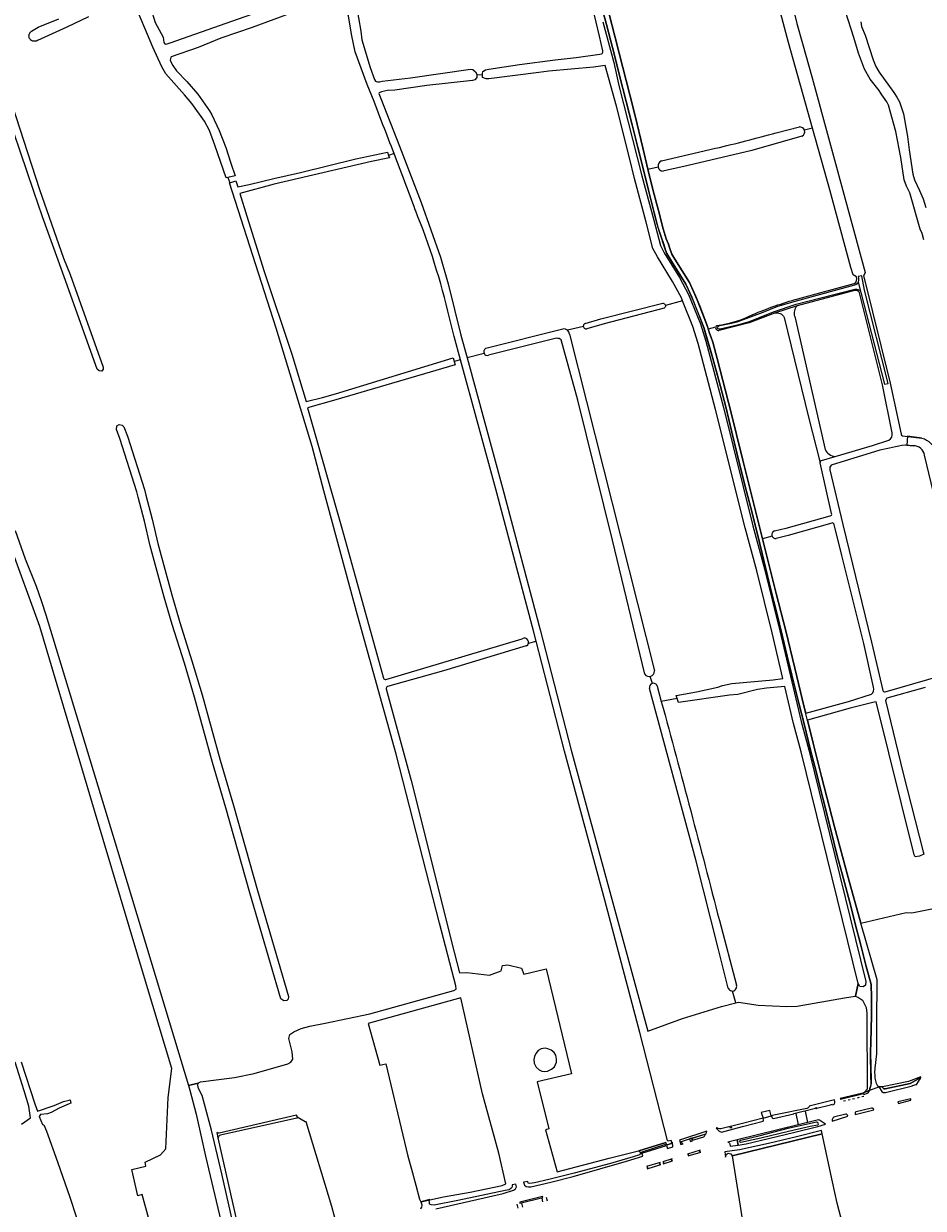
# Model space of a CAD drawing. Header units: metres. Extents: x 209813 to 223847, y 571801 to 587119.
# Tile 502 of 656: x 215766 to 216223, y 581809 to 582410. Entities that reach past the tile are written whole.
import ezdxf
from ezdxf.enums import TextEntityAlignment as Align

# ---------------------------------------------------------------- set-up
doc = ezdxf.new("R2010")
doc.units = ezdxf.units.M
for name, color, linetype, lineweight in [('B-RO-BV-GELEIDECONSTRUCTIE-G', 8, 'Continuous', 0), ('B-RO-GR-BEPLANTING_CULTUUR_VASTE PLANTENVAK-GV', 8, 'Continuous', 0), ('B-RO-GR-GRAS-GV', 8, 'Continuous', 0), ('B-RO-GR-GROENVOORZIENING-GV', 8, 'Continuous', 0), ('B-RO-GW-TALUD_KRUIN-G', 8, 'Continuous', 0), ('B-RO-KL-WATER_BRANDLEIDING_PUT-S', 8, 'Continuous', 0), ('B-RO-OG-BEBOUWING_OPSLAGTANK-GV', 8, 'Continuous', 0), ('B-RO-OG-WATER_GREPPEL-GV', 8, 'Continuous', 0), ('B-RO-OG-WEG-GV', 8, 'Continuous', 0), ('B-RO-VH-ONVERHARD-GV', 8, 'Continuous', 0), ('B-RO-VH-VERHARDING_HALFVERHARDING_GRIND-GV', 8, 'Continuous', 0), ('B-RO-VH-VERHARDING_STRAATBAKSTEEN-GV', 8, 'Continuous', 0), ('B-RO-VH-VERHARDING_TEGEL-GV', 8, 'Continuous', 0), ('B-RO-VW-MARKERING-G', 8, 'Continuous', 0)]:
    doc.layers.add(name, color=color, linetype=linetype, lineweight=lineweight)
doc.styles.add('NLCS-ISO', font='txt')

# ---------------------------------------------------------------- blocks, each defined once
blk = doc.blocks.new('SKL-WATER_BRANDKRAAN_BRANDPUT-SO')
at = {"color": 0, "linetype": 'ByBlock', "lineweight": 18}
blk.add_ellipse((0, 0), major_axis=(2.5, 0), ratio=0.54, dxfattribs=at)
at = {"color": 0, "linetype": 'ByBlock', "lineweight": 18, "style": 'NLCS-ISO'}
blk.add_text('bk', height=1.5, dxfattribs=at).set_placement((0.2, 0), align=Align.MIDDLE_CENTER)

msp = doc.modelspace()

# ---------------------------------------------------------------- linework, layer by layer
at = {"layer": 'B-RO-BV-GELEIDECONSTRUCTIE-G', "flags": 128}
for points in [[(216182.018, 581863.152), (216183.107, 581863.409)], [(216182.018, 581863.152), (216183.107, 581863.409)], [(216184.316, 581863.694), (216185.396, 581863.949)], [(216184.316, 581863.694), (216185.396, 581863.949)], [(216186.584, 581864.229), (216187.66, 581864.482)], [(216186.584, 581864.229), (216187.66, 581864.482)], [(216189.078, 581864.817), (216190.164, 581865.073)], [(216189.078, 581864.817), (216190.164, 581865.073)], [(216191.32, 581865.345), (216192.407, 581865.602)], [(216191.32, 581865.345), (216192.407, 581865.602)]]:
    msp.add_lwpolyline(points, dxfattribs=at)
at = {"layer": 'B-RO-GR-BEPLANTING_CULTUUR_VASTE PLANTENVAK-GV', "flags": 128}
for points in [[(216216.304, 581863.629), (216216.146, 581864.229), (216209.694, 581862.728), (216209.926, 581861.843)], [(216176.29, 581852.84), (216184.166, 581855.387), (216184.025, 581855.857), (216183.911, 581856.133), (216183.777, 581856.253), (216183.57, 581856.377), (216183.361, 581856.433), (216183.135, 581856.429), (216177.002, 581854.964), (216176.876, 581854.832), (216176.64, 581854.483), (216176.25, 581853.68), (216176.192, 581853.478), (216176.192, 581853.26)], [(216188.327, 581857.605), (216188.173, 581857.493), (216188.031, 581857.319), (216187.964, 581857.154), (216187.929, 581856.862), (216187.974, 581856.459), (216188.012, 581856.283), (216197.364, 581858.617), (216197.215, 581859.082), (216197.084, 581859.27), (216196.892, 581859.403), (216196.693, 581859.495), (216196.511, 581859.516), (216196.298, 581859.507), (216188.487, 581857.685)]]:
    msp.add_lwpolyline(points, close=True, dxfattribs=at)
at = {"layer": 'B-RO-GR-GRAS-GV', "flags": 128}
for points in [[(216170.181, 582442.338), (216170.632, 582440.501), (216153.636, 582435.958), (216152.102, 582435.392), (216151.919, 582435.207), (216151.874, 582434.566), (216152.028, 582433.241), (216154.124, 582426.297), (216156.828, 582416.634), (216158.301, 582410.348), (216161.119, 582400.118), (216166.131, 582382.713), (216192.955, 582283.868), (216192.281, 582282.372), (216192.116, 582282.292), (216205.797, 582227.723), (216211.252, 582201.803)], [(216166.275, 582357.215), (216154.032, 582400.73), (216146.472, 582429.493), (216145.253, 582435.83), (216144.797, 582436.156), (216144.185, 582436.326), (216142.958, 582436.212), (216129.781, 582433.313), (216117.41, 582430.796), (216091.574, 582424.789), (216084.281, 582423.23), (216069.636, 582419.835), (216064.56, 582419.788)], [(215943.589, 582370.675), (215940.07, 582379.418), (215934.007, 582395.949), (215932.083, 582404.928), (215930.663, 582414.225), (215926.623, 582425.656)], [(215869.266, 582332.192), (215868.536, 582332.044), (215862.744, 582348.598), (215859.963, 582355.95), (215857.475, 582360.687), (215850.996, 582369.728), (215847.298, 582374.097), (215837.764, 582384.754), (215835.805, 582388.407), (215831.231, 582398.254), (215821.176, 582421.954)], [(215914.629, 582420.59), (215881.734, 582408.367), (215865.756, 582402.839), (215854.35, 582398.248), (215840.587, 582393.484), (215840.338, 582393.111), (215840.134, 582392.467), (215840.123, 582391.738), (215840.294, 582391.271), (215841.329, 582389.111), (215843.326, 582386.319), (215848.5, 582380.822), (215854.036, 582374.4), (215859.952, 582366.061), (215861.25, 582363.958), (215864.952, 582355.946), (215868.256, 582347.385), (215870.82, 582339.381), (215873.133, 582332.979), (215869.266, 582332.192), (215870.276, 582329.517), (215873.366, 582330.379), (215874.424, 582327.37), (215880.105, 582328.58), (215892.73, 582331.698), (215906.317, 582334.656), (215934.282, 582341.588), (215950.404, 582344.965), (215950.975, 582343.317)], [(215934.566, 582420.052), (215936.918, 582406.411), (215937.406, 582402.096), (215941.583, 582388.029), (215943.843, 582381.942), (215944.352, 582381.132), (215944.702, 582380.825), (215945.337, 582380.676), (215946.315, 582380.809), (215947.741, 582381.149), (215962.028, 582382.846), (215992.504, 582387.113), (215993.848, 582387.022), (215995.204, 582385.866), (215995.882, 582384.597), (215995.844, 582384.222), (215998.68, 582384.402), (215998.67, 582385.015), (215998.885, 582386.055), (216000.154, 582386.831), (216001.827, 582387.228), (216017.452, 582389.455), (216035.618, 582391.85), (216046.189, 582393.094), (216058.247, 582394.698), (216059.033, 582394.905), (216059.478, 582395.185), (216059.644, 582395.459), (216059.753, 582395.855), (216059.715, 582396.513), (216058.1, 582403.883), (216055.566, 582414.607)], [(216064.56, 582419.788), (216064.269, 582421.045), (216061.667, 582420.279), (216065.819, 582404.007), (216068.146, 582395.287), (216073.523, 582374.109), (216076.148, 582363.533), (216080.071, 582347.262), (216082.636, 582336.314), (216087.827, 582337.57)], [(215798.628, 582413.674), (215787.517, 582408.447), (215772.727, 582401.759), (215772.123, 582401.461), (215771.314, 582401.342), (215771.043, 582401.33), (215770.773, 582401.344), (215770.506, 582401.385), (215770.244, 582401.453), (215769.99, 582401.546), (215769.746, 582401.664), (215769.515, 582401.806), (215769.3, 582401.97), (215769.102, 582402.154), (215768.923, 582402.358), (215768.766, 582402.578), (215768.631, 582402.813), (215768.52, 582403.059), (215768.434, 582403.316), (215768.375, 582403.58), (215768.341, 582403.849), (215768.335, 582404.119), (215768.355, 582404.389), (215768.403, 582404.656), (215768.476, 582404.916), (215768.575, 582405.168), (215768.699, 582405.409), (215768.846, 582405.636), (215769.015, 582405.848), (215769.603, 582406.451), (215772.957, 582408.47), (215783.578, 582412.674)], [(216222.793, 582300.477), (216221.896, 582303.762), (216220.916, 582305.983), (216215.721, 582324.287), (216214.027, 582327.673), (216212.765, 582330.918), (216211.08, 582342.235), (216208.528, 582355.589), (216204.897, 582368.861), (216204.037, 582370.556), (216201.505, 582374.082), (216200.134, 582376.409), (216195.524, 582382.083), (216192.715, 582387.092), (216189.647, 582395.236), (216187.271, 582403.298), (216183.119, 582416.445)], [(216190.752, 582411.144), (216191.161, 582408.889), (216193.006, 582404.348), (216197.027, 582391.981), (216198.475, 582388.451), (216200.07, 582385.578), (216207.516, 582375.397), (216209.187, 582372.92), (216210.458, 582370.5), (216212.52, 582364.422), (216214.608, 582353.043), (216215.334, 582346.125), (216217.206, 582333.829), (216218.044, 582330.912), (216220.682, 582325.569), (216222.454, 582321.238), (216223.764, 582316.939)], [(215995.844, 582384.222), (215995.717, 582382.988), (215994.857, 582381.722), (215993.55, 582381.423), (215970.329, 582378.847), (215954.145, 582376.572), (215950.435, 582376.351), (215947.378, 582375.735), (215946.227, 582375.091), (215945.943, 582374.872), (215947.115, 582372.268)], [(216100.326, 582269.505), (216099.699, 582271.081), (216095.254, 582279.354), (216087.481, 582291.9), (216085.244, 582296.154), (216081.817, 582309.386), (216075.831, 582331.661), (216073.418, 582342.073), (216066.744, 582368.36), (216061.028, 582388.947), (216055.065, 582388.19), (216032.306, 582386.165), (216027.235, 582385.427), (216001.942, 582382.285), (216000.465, 582382.213), (215998.704, 582382.923), (215998.68, 582384.402)], [(215947.115, 582372.268), (215956.563, 582348.027), (215967.54, 582319.438), (215977.348, 582291.764), (215981.283, 582278.097), (215987.747, 582252.009), (215990.871, 582240.547)], [(215948.133, 582358.944), (215943.589, 582370.675)], [(216147.833, 582354.801), (216159.603, 582357.817)], [(216188.603, 582281.707), (216186.898, 582282.779), (216185.783, 582286.391), (216175.109, 582325.82), (216166.275, 582357.215), (216162.24, 582356.105)], [(216160.906, 582353.19), (216135.418, 582345.898), (216103.178, 582338.316), (216090.288, 582335.39)], [(215953.79, 582344.26), (215950.975, 582343.317), (215951.408, 582342.067), (215942.373, 582340.23), (215929.928, 582337.352), (215892.94, 582328.746), (215875.445, 582324.047), (215878.903, 582312.426), (215887.866, 582284.437), (215901.834, 582242.473), (215909.109, 582218.428), (215917.42, 582220.412), (215923.948, 582222.32), (215983.714, 582240.489), (215984.27, 582238.661)], [(216089.596, 582340.555), (216117.039, 582346.983)], [(216082.636, 582336.314), (216085.42, 582325.399), (216088.073, 582315.356), (216090.372, 582306.025), (216091.927, 582301.041), (216093.136, 582298.293), (216093.748, 582296.056), (216094.81, 582293.23), (216096.359, 582290.628), (216103.801, 582278.886), (216106.837, 582272.094), (216108.973, 582266.717), (216111.74, 582259.616), (216112.944, 582256.438), (216113.319, 582255.109)], [(215761.275, 582152.951), (215766.434, 582138.531), (215771.962, 582124.538), (215774.535, 582117.323), (215776.903, 582110.091), (215813.27, 581990.386), (215849.359, 581871.038), (215854.28, 581872.217), (215855.408, 581872.917), (215872.703, 581874.987), (215882.782, 581877.044), (215899.76, 581881.938), (215901.384, 581882.767), (215902.313, 581884.326), (215901.988, 581888.085), (215900.34, 581894.929), (215900.814, 581896.817), (215902.803, 581898.277), (215906.543, 581899.904), (215910.952, 581901.198), (215918.777, 581902.591), (215941.389, 581907.402), (215984.118, 581919.17), (215985.228, 581919.914), (215985.121, 581921.585), (215976.823, 581953.528), (215954.758, 582039.252), (215935.257, 582109.803), (215918.055, 582173.092), (215912.246, 582195.466), (215893.817, 582255.704), (215870.102, 582329.468), (215870.276, 582329.517)], [(215964.57, 582315.563), (215964.555, 582315.601)], [(216158.86, 582270.605), (216187.453, 582278.229)], [(216097.602, 582067.504), (216097.11, 582069.028), (216107.416, 582070.872), (216118.162, 582073.364), (216120.639, 582074.202), (216125.259, 582075.173), (216146.385, 582077.091), (216151.255, 582077.768), (216145.804, 582100.978), (216137.934, 582132.398), (216132.065, 582154.142), (216117.087, 582214.298), (216108.291, 582247.808), (216105.535, 582256.409), (216100.326, 582269.505), (216091.552, 582267.177), (216091.57, 582266.921), (216091.538, 582266.667), (216091.457, 582266.424), (216091.25, 582266.102), (216090.887, 582265.775), (216060.531, 582257.904), (216051.688, 582255.355)], [(216187.662, 582274.716), (216158.433, 582267.047)], [(216206.717, 582202.448), (216201.849, 582226.907), (216190.152, 582273.549)], [(216050.89, 582258.046), (216058.694, 582260.296), (216090.266, 582268.261), (216090.426, 582268.25), (216090.795, 582268.148), (216091.018, 582268.022), (216091.212, 582267.854), (216091.432, 582267.541), (216091.524, 582267.302)], [(216146.924, 582263.216), (216134.066, 582258.319), (216118.815, 582254.473)], [(216158.433, 582267.047), (216146.924, 582263.216)], [(215987.553, 582239.558), (215984.316, 582251.432), (215981.95, 582260.818)], [(216151.968, 582261.062), (216164.278, 582210.407), (216170.175, 582187.271)], [(216157.273, 582261.533), (216172.642, 582193.992)], [(216000.138, 582245.264), (216000.326, 582245.392), (216039.486, 582255.355)], [(216049.892, 582256.532), (216041.792, 582254.583)], [(216042.917, 582252.586), (216086.002, 582081.617)], [(216117.098, 582256.197), (216113.319, 582255.109), (216113.901, 582253.047), (216114.843, 582250.956), (216115.695, 582248.574), (216117.871, 582240.286), (216124.924, 582212.573), (216127.649, 582201.565), (216130.976, 582188.574), (216136.701, 582165.616), (216140.875, 582148.654)], [(216036.279, 582250.467), (216001.748, 582241.836)], [(216081.063, 582079.845), (216064.704, 582147.91), (216047.169, 582219.046), (216038.647, 582249.68)], [(216025.85, 582096.597), (216024.496, 582101.827), (216005.438, 582173.941), (215987.553, 582239.558), (215984.27, 582238.661), (215984.748, 582237.087), (215924.134, 582219.22), (215909.837, 582215.138), (215927.311, 582153.984), (215948.357, 582077.947)], [(215999.496, 582242.83), (215990.871, 582240.547)], [(215990.871, 582240.547), (216008.87, 582174.514), (216027.93, 582102.394), (216043.725, 582041.379), (216064.287, 581965.629), (216082.618, 581898.677), (216100.223, 581904.948), (216119.977, 581911.181), (216127.303, 581912.926), (216125.722, 581918.989)], [(216177.781, 582190.47), (216196.702, 582195.999), (216204.983, 582198.729)], [(216212.06, 582201.024), (216221.88, 582199.811)], [(216200.56, 582193.673), (216175.818, 582185.97)], [(216203.189, 582070.934), (216246.501, 582083.38), (216248.704, 582084.222), (216248.218, 582087.419), (216241.292, 582115.916), (216223.231, 582191.099)], [(216217.464, 582195.931), (216213.486, 582196.285), (216213.297, 582196.251)], [(216176.01, 582161.426), (216170.175, 582187.271)], [(216170.87, 582188.451), (216177.781, 582190.47)], [(216175.072, 582183.737), (216181.74, 582155.878), (216196.297, 582096.122), (216201.939, 582071.67)], [(216146.907, 582152.708), (216152.687, 582154.035), (216152.821, 582154.117), (216175.297, 582160.241)], [(216176.02, 582156.65), (216153.939, 582150.392), (216147.766, 582148.785)], [(216197.211, 582073.25), (216192.356, 582095.445), (216181.147, 582140.092), (216177.264, 582155.926)], [(216145.814, 582150.014), (216140.875, 582148.654), (216147.8, 582120.794), (216152.653, 582101.904), (216157.251, 582082.913), (216162.1, 582063.083), (216162.834, 582060.162), (216184.511, 582066.014), (216196.25, 582069.7)], [(215835.401, 581780.463), (215825.856, 581815.642), (215823.548, 581815.016), (215820.617, 581828.315), (215827.68, 581830.017), (215827.268, 581831.999), (215835.205, 581835.809), (215837.904, 581838.825), (215839.015, 581864.86), (215840.935, 581879.691), (215828.03, 581922.299), (215801.599, 582010.627), (215773.832, 582104.109), (215758.478, 582146.49)], [(215949.607, 582077.256), (216018.808, 582097.86)], [(216019.656, 581927.595), (216030.997, 581930.248), (216043.842, 581876.91), (216026.381, 581872.938), (216032.332, 581848.959), (216030.742, 581848.543), (216036.526, 581827.178), (216062.996, 581834.021), (216077.301, 581837.605), (216078.027, 581837.84), (216091.834, 581842.044), (216091.757, 581841.904), (216091.92, 581841.182), (216092.577, 581840.923), (216093.533, 581841.18), (216094.601, 581841.599), (216094.793, 581841.844), (216094.472, 581843.149), (216092.973, 581842.727), (216092.707, 581843.12), (216078.666, 581897.965), (216060.855, 581965.056), (216040.292, 582040.809), (216025.85, 582096.597)], [(216022.017, 582095.584), (216025.85, 582096.597)], [(216021.074, 582094.314), (216020.931, 582094.226), (215978.886, 582081.651), (215950.441, 582073.632)], [(216084.967, 582075.209), (216083.825, 582078.795)], [(215949.746, 582072.407), (215962.368, 582025.97), (215984.288, 581938.685), (215987.036, 581928.155), (215990.643, 581928.402), (216002.232, 581927.053), (216008.185, 581929.196), (216008.82, 581931.894), (216011.519, 581932.212), (216018.504, 581930.545), (216019.656, 581927.595)], [(216123.512, 581920.49), (216118.419, 581940.71), (216107.017, 581985.627), (216083.49, 582072.688)], [(216087.36, 582073.901), (216087.386, 582073.817)], [(216087.386, 582073.817), (216089.488, 582066.087)], [(216152.229, 582073.625), (216142.867, 582072.804), (216138.284, 582072.058), (216128.296, 582069.564), (216124.15, 582069.221), (216098.25, 582065.497), (216097.602, 582067.504), (216089.488, 582066.087)], [(216127.303, 581912.926), (216128.658, 581913.287), (216138.733, 581911.766), (216153.187, 581911.141), (216158.525, 581911.208), (216182.448, 581915.595), (216187.893, 581916.4), (216188.198, 581916.288), (216189.489, 581922.738), (216160.502, 582040.503), (216156.647, 582054.816), (216152.229, 582073.625)], [(216223.518, 582073.188), (216204.065, 582067.77), (216203.361, 582066.572), (216212.314, 582029.449), (216222.462, 581989.734), (216222.76, 581988.413), (216220.541, 581987.505), (216218.434, 581987.064), (216217.925, 581988.194), (216198.682, 582065.89), (216197.667, 582065.745), (216185.459, 582062.68), (216163.739, 582056.563), (216166.701, 582044.778), (216170.851, 582027.999), (216177.505, 582002.295), (216184.464, 581976.678), (216190.891, 581953.385), (216213.855, 581958.838), (216216.759, 581958.686), (216227.774, 581960.977)], [(216119.011, 581954.731), (216127.642, 581921.891)], [(215764.563, 581851.381), (215769.189, 581854.592), (215768.25, 581860.545), (215765.93, 581868.289), (215761.309, 581882.86)], [(215764.383, 581883.087), (215771.308, 581861.738), (215772.62, 581857.966), (215781.204, 581860.838), (215785.945, 581862.803), (215788.669, 581863.592), (215789.18, 581863.656), (215789.566, 581861.949), (215788.779, 581861.711), (215783.63, 581859.419), (215779.649, 581857.32), (215777.74, 581856.677), (215774.181, 581856.301), (215773.508, 581855.175), (215775.292, 581851.147), (215775.812, 581851.079), (215777.23, 581847.839), (215782.808, 581832.167), (215785.457, 581824.421), (215788.904, 581814.813), (215792.541, 581803.984)], [(215864.335, 581844.479), (215868.302, 581826.412), (215875.033, 581796.572), (215876.518, 581790.153), (215886.519, 581792.489), (215894.23, 581793.98), (215908.923, 581796.957), (215924.608, 581800.751), (215922.204, 581809.51), (215909.061, 581852.618), (215908.595, 581852.496), (215904.586, 581854.852)], [(215904.3, 581854.479), (215865.533, 581845.77)]]:
    msp.add_lwpolyline(points, dxfattribs=at)
for points in [[(215803.954, 582233.934), (215802.951, 582234.8), (215786.251, 582281.762), (215783.111, 582290.187), (215775.145, 582312.222), (215770.846, 582325.115), (215754.022, 582374.527), (215754.326, 582376.325), (215755.453, 582376.987), (215756.528, 582376.537), (215757.528, 582375.67), (215773.688, 582326.077), (215785.918, 582291.248), (215789.331, 582282.829), (215806.094, 582235.763), (215806.008, 582234.739), (215805.336, 582233.862)], [(215896.224, 581915.099), (215880.5, 581968.932), (215868.295, 582012.063), (215861.55, 582035.024), (215852.384, 582068.189), (215847.29, 582085.456), (215841.126, 582105.049), (215837.076, 582119.064), (215829.925, 582145.108), (215826.967, 582157.572), (215823.749, 582169.794), (215823.12, 582172.569), (215814.495, 582199.516), (215812.795, 582204.213), (215812.993, 582206.006), (215814.194, 582206.684), (215815.665, 582206.403), (215816.597, 582205.489), (215818.31, 582200.756), (215826.973, 582173.69), (215827.614, 582170.864), (215830.83, 582158.653), (215833.784, 582146.199), (215840.923, 582120.201), (215844.963, 582106.221), (215851.125, 582086.634), (215856.229, 582069.333), (215865.395, 582036.167), (215872.139, 582013.212), (215884.344, 581970.08), (215900.065, 581916.254), (215900.045, 581914.9), (215899.342, 581914.159), (215897.703, 581914.027)], [(215941.776, 581898.181), (215946.544, 581881.269), (215949.542, 581881.986), (215960.731, 581835.166), (215962.702, 581828.424), (215964.751, 581820.377), (215966.653, 581813.309), (215967.35, 581811.905), (215978.884, 581814.51), (215992.43, 581816.762), (216008.598, 581820.143), (216010.565, 581821.114), (216006.89, 581836.604), (215998.648, 581866.687), (215987.669, 581915.479), (215940.563, 581902.483)], [(216176.493, 581822.141), (216171.259, 581846.453), (216125.461, 581835.216), (216129.514, 581809.786), (216131.876, 581794.26), (216133.397, 581780.173), (216133.401, 581779.358), (216136.174, 581779.521), (216142.954, 581781.612), (216146.646, 581782.778), (216149.378, 581783.409), (216159.741, 581784.204), (216164.836, 581783.668), (216168.951, 581782.602), (216171.946, 581782.251), (216175.029, 581782.384), (216181.465, 581784.009), (216183.574, 581785.41), (216184.126, 581786.883), (216184.145, 581788.87), (216181.694, 581800.165), (216178.733, 581811.213)]]:
    msp.add_lwpolyline(points, close=True, dxfattribs=at)
at = {"layer": 'B-RO-GR-GRAS-GV'}
for points in [[(215953.79, 582344.26, 0.0013824), (215948.133, 582358.944)], [(216117.039, 582346.983, 0.0080616), (216147.833, 582354.801)], [(215964.555, 582315.601, 0.002764), (215953.79, 582344.26)], [(215981.95, 582260.818, 0.0387685), (215964.57, 582315.563)], [(216187.453, 582278.229, 0.372408), (216188.603, 582281.707)], [(216135.92, 582262.576, -0.0278057), (216158.86, 582270.605)], [(216190.152, 582273.549, 0.3748109), (216187.662, 582274.716)], [(216146.924, 582263.216, -0.3494861), (216151.968, 582261.062)], [(216157.273, 582261.533, -0.2251249), (216158.433, 582267.047)], [(216117.639, 582257.035, 0.0871117), (216135.92, 582262.576)], [(216038.647, 582249.68, 0.197821), (216036.279, 582250.467)], [(216204.983, 582198.729, 0.3583915), (216206.717, 582202.448)], [(216211.252, 582201.803, 0.306893), (216212.06, 582201.024)], [(216221.88, 582199.811, -0.2753197), (216228.719, 582192.848)], [(216172.642, 582193.992, 0.2522608), (216177.781, 582190.47)], [(216213.297, 582196.251, 0.0097339), (216200.56, 582193.673)], [(216223.231, 582191.099, 0.3648777), (216217.464, 582195.931)], [(216170.175, 582187.271, -0.3958914), (216170.87, 582188.451)], [(216175.818, 582185.97, 0.2918735), (216175.072, 582183.737)], [(216175.297, 582160.241, 0.4015481), (216176.01, 582161.426)], [(216177.264, 582155.926, 0.4246846), (216176.02, 582156.65)], [(215948.357, 582077.947, 0.4199255), (215949.607, 582077.256)], [(215950.441, 582073.632, 0.4115553), (215949.746, 582072.407)], [(216196.25, 582069.7, 0.3328395), (216197.211, 582073.25)], [(216201.939, 582071.67, 0.4303426), (216203.189, 582070.934)], [(216089.488, 582066.087, -0.0029182), (216119.011, 581954.731)], [(215904.586, 581854.852, -0.1502139), (215904.3, 581854.479)], [(215865.533, 581845.77, 0.2196573), (215864.335, 581844.479)]]:
    msp.add_lwpolyline(points, format="xyb", dxfattribs=at)
for centre, radius, start, end in [((216159.912, 582355.408), 2.43, 294.148882, 98.366236), ((216090.439, 582338.039), 2.654, 108.518297, 269.290164), ((216051.285, 582256.7), 1.403, 106.354204, 286.478898), ((216039.668, 582252.071), 3.289, 9.004733, 91.673247), ((216118.51, 582255.879), 1.448, 127.001793, 280.74932), ((216001.216, 582243.678), 1.918, 124.205318, 286.478898), ((216147.686, 582150.823), 2.039, 112.455693, 275.019742), ((216019.979, 582096.112), 2.105, 301.339706, 121.284548), ((216083.263, 582081.475), 2.739, 216.536482, 0.963411), ((216085.444, 582073.238), 2.028, 19.079321, 194.80565), ((216125.586, 581921.166), 2.181, 198.0463, 18.152145)]:
    msp.add_arc(centre, radius, start, end, dxfattribs=at)
at = {"layer": 'B-RO-GR-GROENVOORZIENING-GV', "flags": 128}
msp.add_lwpolyline([(216059.74, 582411.218), (216065.307, 582390.58), (216067.933, 582378.813), (216079.654, 582333.042), (216085.733, 582310.42), (216089.047, 582297.623), (216090.999, 582293.911), (216098.762, 582281.381), (216103.377, 582272.793), (216109.35, 582257.777), (216112.181, 582248.94), (216121.011, 582215.301), (216135.986, 582155.159), (216141.854, 582133.418), (216149.74, 582101.933), (216160.574, 582055.806), (216164.424, 582041.514), (216193.412, 581923.743), (216193.19, 581921.939), (216192.023, 581921.03), (216190.279, 581921.317), (216189.489, 581922.738), (216188.198, 581916.288), (216189.643, 581915.759), (216191.665, 581914.266), (216193.456, 581910.551), (216193.821, 581907.695), (216193.914, 581893.767), (216194.017, 581882.16), (216193.995, 581869.115), (216192.449, 581867.415), (216195.347, 581868.623), (216195.373, 581869.443), (216195.645, 581869.965), (216195.895, 581870.851), (216196.041, 581871.754), (216196.087, 581872.671), (216195.95, 581875.001), (216195.81, 581887.915), (216195.896, 581892.998), (216196.181, 581906.33), (216196.301, 581916.437), (216196.018, 581921.544), (216196.046, 581922.305), (216193.446, 581932.145), (216190.648, 581943.002), (216188.124, 581952.512), (216185.753, 581962.122), (216181.378, 581978.574), (216178.802, 581987.601), (216175.556, 582000.848), (216171.447, 582016.95), (216167.422, 582033.018), (216165.321, 582041.23), (216161.971, 582054.704), (216159.421, 582065.204), (216155.795, 582079.391), (216153.446, 582089.103), (216150.996, 582099.043), (216148.148, 582110.839), (216145.172, 582122.763), (216140.699, 582141.169), (216138.125, 582151.694), (216134.924, 582164.457), (216131.972, 582175.948), (216127.846, 582192.27), (216125.374, 582202.82), (216122.275, 582215.659), (216119.598, 582226.058), (216115.743, 582240.195), (216112.533, 582250.544), (216111.005, 582255.96), (216108.492, 582262.524), (216105.852, 582269.366), (216103.36, 582275.065), (216102.026, 582278.017), (216094.681, 582289.602), (216092.284, 582293.625), (216091.605, 582295.304), (216088.342, 582305.045), (216087.313, 582308.503), (216085.914, 582314.147), (216082.964, 582325.791), (216080.315, 582336.748), (216077.614, 582347.401), (216074.687, 582358.816), (216071.584, 582370.664), (216068.115, 582384.632), (216065.684, 582394.334), (216061.632, 582409.894), (216057.952, 582423.775)], dxfattribs=at)
at = {"layer": 'B-RO-GW-TALUD_KRUIN-G', "flags": 128}
msp.add_lwpolyline([(216078.903, 581836.317), (216079.359, 581836.908), (216079.784, 581837.263), (216091.232, 581840.959), (216092.577, 581840.923)], dxfattribs=at)
at = {"layer": 'B-RO-OG-BEBOUWING_OPSLAGTANK-GV', "flags": 128}
msp.add_lwpolyline([(216035.179, 581880.523), (216036.29, 581882.865), (216036.306, 581884.423), (216035.853, 581886.397), (216035.099, 581887.826), (216033.631, 581888.977), (216031.805, 581889.652), (216030.496, 581889.929), (216028.392, 581889.652), (216026.924, 581888.699), (216025.693, 581887.191), (216025.098, 581885.802), (216024.701, 581884.254), (216024.86, 581882.349), (216025.971, 581880.246), (216027.519, 581878.976), (216028.791, 581878.262), (216030.059, 581878.142), (216031.726, 581878.261), (216033.75, 581879.253)], close=True, dxfattribs=at)
at = {"layer": 'B-RO-OG-WATER_GREPPEL-GV', "flags": 128}
for points in [[(216204.687, 582227.494), (216192.761, 582274.86), (216191.386, 582282.17), (216189.46, 582281.85), (216189.621, 582281.061), (216189.621, 582280.006), (216189.532, 582279.028), (216202.868, 582227.118)], [(216221.291, 581875.041), (216221.22, 581875.333), (216215.096, 581873.091), (216201.864, 581870.273), (216201.905, 581870.04), (216202.01, 581869.834), (216202.211, 581869.562), (216202.528, 581869.391), (216202.915, 581869.317), (216203.246, 581869.303), (216215.841, 581872.046)]]:
    msp.add_lwpolyline(points, close=True, dxfattribs=at)
for points in [[(216189.532, 582279.028), (216188.915, 582278.124), (216188.225, 582277.691), (216187.597, 582277.468), (216159.916, 582269.838), (216148.423, 582266.584), (216141.04, 582263.631), (216127.836, 582258.752), (216125.123, 582257.978), (216118.292, 582256.695), (216117.904, 582255.993), (216118.074, 582255.509), (216118.582, 582255.316), (216119.357, 582255.219), (216128.902, 582257.469), (216134.363, 582259.007), (216146.397, 582263.843), (216157.945, 582267.766), (216169.814, 582270.833), (216187.771, 582275.511), (216188.831, 582275.472), (216190.281, 582274.844), (216190.674, 582274.584)], [(216221.88, 582199.811), (216214.443, 582200.729), (216214.178, 582196.224), (216217.464, 582195.931)], [(215904.177, 581855.869), (215864.93, 581846.841)], [(215863.757, 581847.113), (215864.335, 581844.479)]]:
    msp.add_lwpolyline(points, dxfattribs=at)
at = {"layer": 'B-RO-OG-WATER_GREPPEL-GV'}
for points in [[(215904.586, 581854.852, 0.3891287), (215904.177, 581855.869)], [(215864.93, 581846.841, -0.3338304), (215863.757, 581847.113)]]:
    msp.add_lwpolyline(points, format="xyb", dxfattribs=at)
at = {"layer": 'B-RO-OG-WEG-GV', "flags": 128}
for points in [[(216221.153, 581874.359), (216221.291, 581875.041), (216215.841, 581872.046), (216203.246, 581869.303), (216202.915, 581869.317), (216202.528, 581869.391), (216202.211, 581869.562), (216202.01, 581869.834), (216201.905, 581870.04), (216201.864, 581870.273), (216200.004, 581870.329), (216201.465, 581868.036), (216202.183, 581867.496), (216202.436, 581867.407), (216202.776, 581867.392), (216203.271, 581867.467), (216217.131, 581870.814), (216217.079, 581871.029), (216218.968, 581871.485), (216219.19, 581871.575), (216219.329, 581871.688), (216220.941, 581874.433)], [(216194.276, 581867.066), (216194.55, 581867.355), (216195.347, 581868.623), (216191.836, 581867.159), (216180.325, 581864.44), (216180.437, 581863.992), (216192.173, 581866.883), (216192.275, 581866.496)], [(216168.274, 581859.296), (216168.161, 581859.784), (216168.376, 581859.834), (216168.439, 581859.56), (216175.467, 581861.169), (216176.476, 581861.461), (216176.537, 581861.25), (216177.243, 581861.592), (216177.57, 581862.161), (216177.612, 581862.909), (216177.429, 581863.647), (216164.621, 581860.558), (216164.655, 581860.268), (216164.401, 581859.919), (216164, 581859.639), (216163.404, 581859.345), (216146.615, 581855.928), (216145.27, 581855.564), (216146.025, 581854.46), (216146.413, 581854.162), (216156.875, 581856.622), (216156.824, 581856.836), (216167.809, 581859.416), (216167.746, 581859.688), (216167.96, 581859.738), (216168.073, 581859.251)], [(216120.095, 581847.357), (216130.695, 581850.184), (216141.152, 581852.94), (216141.333, 581853.394), (216141.172, 581854.434), (216130.68, 581851.74), (216119.697, 581849.018), (216118.992, 581849.002), (216118.219, 581849.179), (216117.761, 581849.488), (216117.41, 581849.323), (216118.387, 581848.27), (216118.94, 581847.854)], [(216172.843, 581851.408), (216169.904, 581853.39), (216169.599, 581853.469), (216169.302, 581853.494), (216128.027, 581843.446), (216128.539, 581840.731), (216132.642, 581841.362), (216143.934, 581844.041), (216157.389, 581847.281), (216168.918, 581850.166)], [(216168.926, 581850.863), (216165.034, 581850.141), (216154.079, 581847.711), (216139.98, 581844.242), (216129.829, 581841.989), (216129.508, 581842.173), (216129.353, 581842.498), (216129.399, 581842.954), (216129.631, 581843.196), (216129.952, 581843.302), (216139.758, 581845.663), (216153.87, 581849.324), (216168.288, 581852.616), (216168.781, 581852.432), (216169.04, 581851.854), (216169.127, 581851.21)], [(216078.027, 581837.84), (216078.588, 581837.505), (216078.903, 581836.317), (216079.359, 581836.908), (216079.784, 581837.263), (216091.232, 581840.959), (216092.577, 581840.923), (216091.92, 581841.182), (216091.757, 581841.904), (216091.834, 581842.044)]]:
    msp.add_lwpolyline(points, close=True, dxfattribs=at)
for points in [[(216125.461, 581835.216), (216171.259, 581846.453), (216170.815, 581848.169), (216158.128, 581844.987), (216143.856, 581841.466), (216129.224, 581838.366), (216121.685, 581837.347)], [(216078.903, 581836.317), (216078.45, 581835.798), (216075.223, 581834.733), (216063.738, 581831.386), (216045.252, 581826.445), (216032.411, 581823.266), (216025.17, 581821.623), (216022.752, 581821.232), (216021.851, 581821.467), (216021.755, 581822.176), (216019.578, 581821.882), (216019.93, 581820.32), (216020.852, 581819.769), (216022.052, 581819.501), (216023.22, 581819.462), (216033.418, 581821.829), (216044.731, 581824.755), (216071.861, 581832.538), (216080.05, 581835.082), (216079.569, 581836.608), (216092.208, 581840.588), (216092.688, 581839.061), (216095.365, 581839.862), (216095.219, 581842.152), (216094.971, 581842.071), (216094.601, 581841.599), (216093.533, 581841.18), (216092.577, 581840.923)], [(216121.685, 581837.347), (216122.174, 581834.626)], [(215974.985, 581808.397), (216009.207, 581816.177), (216014.48, 581817.808), (216015.361, 581818.526), (216015.892, 581819.524), (216015.56, 581820.942), (216013.721, 581820.504), (216013.824, 581819.816), (216013.632, 581819.181), (216013.092, 581818.632), (216012.278, 581818.009), (216010.172, 581817.695), (215986.103, 581812.653), (215974.104, 581810.301), (215972.541, 581810.322), (215972.101, 581810.625), (215971.839, 581810.9), (215971.687, 581811.726), (215971.632, 581812.407), (215971.908, 581813.064), (215967.35, 581811.905), (215967.804, 581810.426), (215967.805, 581809.863), (215967.733, 581809.227), (215967.438, 581808.633), (215967.132, 581808.22)]]:
    msp.add_lwpolyline(points, dxfattribs=at)
at = {"layer": 'B-RO-OG-WEG-GV'}
msp.add_lwpolyline([(216122.174, 581834.626, -0.9926859), (216125.461, 581835.216)], format="xyb", dxfattribs=at)
at = {"layer": 'B-RO-VH-ONVERHARD-GV', "flags": 128}
for points in [[(215895.932, 582460.207), (215822.348, 582437.497), (215826.807, 582426.071), (215830.27, 582417.998), (215832.454, 582410.893), (215836.435, 582403.358), (215836.907, 582400.627), (215837.32, 582400.04), (215837.714, 582399.864), (215838.47, 582399.972), (215840.022, 582400.599), (215890.748, 582418.346), (215916.891, 582427.948), (215920.384, 582428.788), (215922.387, 582428.693), (215920.501, 582430.995), (215909.403, 582439.661), (215901.572, 582458.579)], [(216057.952, 582423.775), (216061.632, 582409.894), (216065.684, 582394.334), (216068.115, 582384.632), (216071.584, 582370.664), (216074.687, 582358.816), (216077.614, 582347.401), (216080.315, 582336.748), (216082.964, 582325.791), (216085.914, 582314.147), (216087.739, 582306.902), (216090.702, 582298.101), (216091.605, 582295.304), (216092.284, 582293.625), (216094.681, 582289.602), (216102.026, 582278.017), (216104.971, 582271.427), (216107.083, 582266.111), (216109.849, 582259.013), (216111.005, 582255.96), (216114.489, 582244.39), (216117.395, 582234.067), (216119.598, 582226.058), (216122.275, 582215.659), (216125.374, 582202.82), (216127.846, 582192.27), (216131.972, 582175.948), (216134.924, 582164.457), (216138.125, 582151.694), (216140.699, 582141.169), (216145.172, 582122.763), (216148.148, 582110.839), (216150.996, 582099.043), (216153.446, 582089.103), (216155.795, 582079.391), (216159.421, 582065.204), (216161.971, 582054.704), (216165.321, 582041.23), (216167.422, 582033.018), (216171.447, 582016.95), (216175.556, 582000.848), (216178.802, 581987.601), (216181.378, 581978.574), (216185.753, 581962.122), (216188.124, 581952.512), (216190.648, 581943.002), (216193.446, 581932.145), (216196.046, 581922.305), (216196.018, 581921.544), (216196.301, 581916.437), (216196.181, 581906.33), (216195.896, 581892.998), (216195.81, 581887.915), (216196.061, 581873.599), (216196.075, 581872.211), (216195.982, 581871.3), (216195.782, 581870.406), (216195.645, 581869.965), (216195.373, 581869.443), (216195.347, 581868.623), (216200.004, 581870.329), (216199.448, 581870.68), (216199.112, 581871.326), (216198.832, 581871.997), (216198.415, 581873.379), (216198.158, 581874.788), (216198.034, 581876.218), (216198.02, 581877.666), (216198.151, 581879.862), (216198.958, 581887.009), (216198.979, 581902.429), (216199.073, 581924.702), (216190.891, 581953.385), (216184.464, 581976.678), (216177.505, 582002.295), (216170.851, 582027.999), (216166.701, 582044.778), (216162.1, 582063.083), (216157.251, 582082.913), (216152.653, 582101.904), (216147.8, 582120.794), (216139.876, 582152.675), (216136.701, 582165.616), (216130.976, 582188.574), (216127.649, 582201.565), (216124.924, 582212.573), (216117.871, 582240.286), (216115.695, 582248.574), (216114.843, 582250.956), (216113.901, 582253.047), (216112.944, 582256.438), (216110.379, 582263.137), (216107.727, 582270.012), (216105.224, 582275.737), (216103.801, 582278.886), (216096.359, 582290.628), (216094.81, 582293.23), (216093.748, 582296.056), (216093.136, 582298.293), (216091.927, 582301.041), (216090.372, 582306.025), (216088.073, 582315.356), (216085.42, 582325.399), (216082.769, 582335.746), (216080.071, 582347.262), (216076.148, 582363.533), (216073.523, 582374.109), (216068.146, 582395.287), (216065.819, 582404.007), (216060.091, 582426.457)], [(215854.28, 581872.217), (215849.359, 581871.038), (215850.098, 581868.594), (215853.246, 581856.48), (215858.067, 581835.098), (215868.105, 581792.234)], [(215873.112, 581796.138), (215866.356, 581826.059), (215861.033, 581848.329), (215856.279, 581865.86), (215854.412, 581869.397), (215854.147, 581871.222), (215854.28, 581872.217)]]:
    msp.add_lwpolyline(points, dxfattribs=at)
at = {"layer": 'B-RO-VH-VERHARDING_HALFVERHARDING_GRIND-GV', "flags": 128}
msp.add_lwpolyline([(216140.255, 581857.277), (216141.172, 581854.434), (216145.27, 581855.564), (216144.653, 581858.265)], close=True, dxfattribs=at)
at = {"layer": 'B-RO-VH-VERHARDING_STRAATBAKSTEEN-GV', "flags": 128}
msp.add_lwpolyline([(216104.833, 581844.183), (216112.263, 581846.529), (216112.556, 581847.86), (216098.706, 581843.197), (216099.385, 581841.065), (216100.636, 581841.439), (216100.337, 581841.499), (216100.093, 581841.682), (216099.97, 581841.893), (216099.762, 581842.556), (216103.866, 581843.915)], dxfattribs=at)
for points in [[(216104.29, 581842.598), (216105.252, 581842.903), (216104.833, 581844.183), (216103.866, 581843.915)], [(216105.394, 581843.179), (216111.108, 581844.991), (216111.282, 581845.086), (216111.507, 581845.278), (216111.961, 581846.203), (216105.111, 581844.04)], [(216123.261, 581842.193), (216123.431, 581842.163), (216123.83, 581841.984), (216123.967, 581841.862), (216124.06, 581841.729), (216124.249, 581841.35), (216124.476, 581840.264), (216128.539, 581840.731), (216128.027, 581843.446)], [(216102.782, 581836.146), (216103.045, 581836.069), (216103.188, 581835.944), (216103.25, 581835.791), (216103.272, 581835.49), (216103.08, 581835.234), (216109.538, 581837.174), (216109.348, 581837.175), (216109.171, 581837.237), (216109.065, 581837.358), (216108.977, 581837.595), (216108.964, 581837.75), (216109.094, 581838.019), (216109.226, 581838.133)], [(216081.935, 581829.828), (216082.243, 581829.702), (216082.509, 581829.186), (216082.481, 581828.885), (216082.306, 581828.654), (216089.319, 581830.899), (216089.005, 581830.952), (216088.805, 581831.128), (216088.697, 581831.553), (216088.756, 581831.77), (216088.95, 581831.95)], [(216094.987, 581833.835), (216090.241, 581832.295), (216090.474, 581832.173), (216090.617, 581831.911), (216090.635, 581831.547), (216090.553, 581831.389), (216090.414, 581831.249), (216095.204, 581832.825), (216095.014, 581832.838), (216094.738, 581833.046), (216094.675, 581833.236), (216094.65, 581833.403), (216094.707, 581833.569), (216094.82, 581833.714)]]:
    msp.add_lwpolyline(points, close=True, dxfattribs=at)
at = {"layer": 'B-RO-VH-VERHARDING_TEGEL-GV', "flags": 128}
msp.add_lwpolyline([(216017.566, 581811.8), (216017.688, 581811.305), (216029.359, 581814.124), (216029.225, 581814.667)], close=True, dxfattribs=at)
at = {"layer": 'B-RO-VW-MARKERING-G', "flags": 128}
for points in [[(216157.833, 581856.847), (216159.009, 581850.988)], [(216163.833, 581852.163), (216162.7, 581857.989)], [(216029.396, 581811.854), (216028.92, 581813.833)], [(216031.047, 581814.347), (216031.549, 581812.397)], [(216016.832, 581808.688), (216016.324, 581810.791)], [(216018.465, 581811.308), (216018.936, 581809.218)]]:
    msp.add_lwpolyline(points, dxfattribs=at)

# ---------------------------------------------------------------- block references
at = {"layer": 'B-RO-KL-WATER_BRANDLEIDING_PUT-S', "xscale": 0.2, "yscale": 0.2, "zscale": 0.2}
msp.add_blockref('SKL-WATER_BRANDKRAAN_BRANDPUT-SO', (216124.85, 581849.699), dxfattribs=at)

doc.saveas('drawing.dxf')
